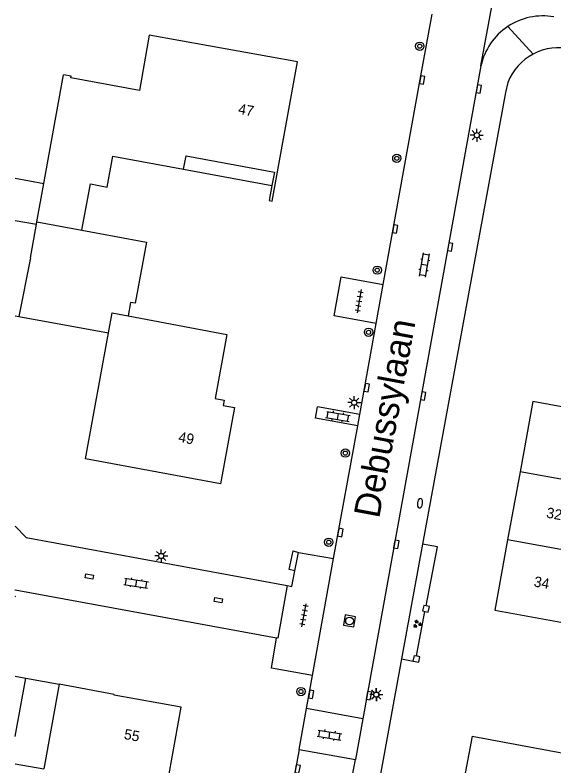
# Model space of a CAD drawing. Extents: x 132999 to 136000, y 398499 to 400501.
# Drawn here: x 133000 to 133051.9, y 399202.1 to 399274.4 of the extents above; entities that cross this region are included whole.
import ezdxf

# ---------------------------------------------------------------- set-up
doc = ezdxf.new("R2010")
doc.units = 0
for name, color, linetype in [('gg-afsc-hekwerk', 7, 'Continuous'), ('gg-afsc-muur', 7, 'Continuous'), ('gg-anno-huisnummerreeks BGT', 7, 'Continuous'), ('gg-anno-openbare ruimte label', 7, 'Continuous'), ('gg-bbg-bijgebouw', 7, 'Continuous'), ('gg-bbg-gedigitaliseerde bebouwing', 7, 'Continuous'), ('gg-bbg-gedigitaliseerde bijgebouw', 7, 'Continuous'), ('gg-bbg-hoofdgebouw', 7, 'Continuous'), ('gg-bbg-luifel en loopbrug', 7, 'Continuous'), ('gg-bbg-tussenscheiding', 7, 'Continuous'), ('gg-knt-verharding', 7, 'Continuous'), ('gt-grn-groengrens', 7, 'Continuous'), ('gt-grn-vlakafsluiter', 7, 'Continuous'), ('gt-grn-weggrens', 7, 'Continuous'), ('gt-symb-boom', 7, 'Continuous'), ('gt-symb-brandkraan', 7, 'Continuous'), ('gt-symb-groenvak', 7, 'Continuous'), ('gt-symb-klinker verharding', 7, 'Continuous'), ('gt-symb-kolk', 7, 'Continuous'), ('gt-symb-kolk center center', 7, 'Continuous'), ('gt-symb-lichtmast', 7, 'Continuous'), ('gt-symb-rioolschacht', 7, 'Continuous'), ('gt-symb-tegel verharding', 7, 'Continuous')]:
    doc.layers.add(name, color=color, linetype=linetype)

# ---------------------------------------------------------------- blocks, each defined once
blk = doc.blocks.new('gt0-BOOM')
at = {"layer": 'gt-symb-boom'}
for radius in [0.4, 0.2]:
    blk.add_circle((0, 0), radius, dxfattribs=at)
blk = doc.blocks.new('gt0-KOLK')
at = {"layer": 'gt-symb-kolk'}
blk.add_lwpolyline([(0, 0), (0.375, 0), (0.375, 0.4), (-0.375, 0.4), (-0.375, 0), (0, 0)], dxfattribs=at)
blk = doc.blocks.new('gt0-KL1')
at = {"layer": 'gt-symb-klinker verharding'}
for p, q in [((-1.15, 0.3), (1.15, 0.3)), ((-1, -0.3), (-1, 0.3)), ((-0.5, 0.3), (-0.5, 0.45)), ((0, -0.3), (0, 0.3)), ((0.5, 0.3), (0.5, 0.45)), ((1, -0.3), (1, 0.3)), ((-1.15, -0.3), (1.15, -0.3)), ((-0.5, -0.45), (-0.5, -0.3)), ((0.5, -0.45), (0.5, -0.3))]:
    blk.add_line(p, q, dxfattribs=at)
blk = doc.blocks.new('gt0-LMAST')
at = {"layer": 'gt-symb-lichtmast'}
for p, q in [((-0.182, 0.173), (-0.447, 0.438)), ((-0.005, 0.246), (-0.005, 0.621)), ((0.172, 0.173), (0.437, 0.438)), ((-0.255, -0.004), (-0.63, -0.004)), ((-0.182, -0.181), (-0.447, -0.446)), ((-0.005, -0.254), (-0.005, -0.629)), ((0.437, -0.446), (0.172, -0.181)), ((0.245, -0.004), (0.62, -0.004))]:
    blk.add_line(p, q, dxfattribs=at)
blk.add_circle((-0.005, -0.004), 0.25, dxfattribs=at)
blk = doc.blocks.new('gt0-TEG1')
at = {"layer": 'gt-symb-tegel verharding'}
for p, q in [((-1.125, 0), (1.125, 0)), ((-0.9, -0.25), (-0.9, 0.25)), ((-0.45, -0.25), (-0.45, 0.25)), ((0, -0.25), (0, 0.25)), ((0.45, -0.25), (0.45, 0.25)), ((0.9, -0.25), (0.9, 0.25))]:
    blk.add_line(p, q, dxfattribs=at)
blk = doc.blocks.new('gt0-GRVAK')
at = {"layer": 'gt-symb-groenvak'}
for p, q in [((-0.11, 0.189), (-0.228, 0.24)), ((-0.182, 0.153), (0.088, 0.153)), ((-0.091, 0.211), (-0.156, 0.322)), ((-0.047, 0.214), (-0.047, 0.393)), ((-0.004, 0.211), (0.061, 0.322)), ((0.015, 0.189), (0.133, 0.24)), ((0.262, -0.052), (0.197, 0.059)), ((0.305, -0.049), (0.305, 0.13)), ((0.349, -0.052), (0.414, 0.059)), ((-0.245, -0.228), (-0.363, -0.177)), ((-0.318, -0.264), (-0.047, -0.264)), ((-0.226, -0.206), (-0.291, -0.095)), ((-0.183, -0.203), (-0.183, -0.024)), ((-0.139, -0.206), (-0.074, -0.095)), ((-0.12, -0.228), (-0.002, -0.177)), ((0.243, -0.074), (0.125, -0.023)), ((0.17, -0.11), (0.441, -0.11)), ((0.368, -0.074), (0.486, -0.023))]:
    blk.add_line(p, q, dxfattribs=at)
blk = doc.blocks.new('gt0-KOLKCC')
at = {"layer": 'gt-symb-kolk center center'}
blk.add_lwpolyline([(-0.375, 0.2), (0.375, 0.2), (0.375, -0.2), (-0.375, -0.2)], close=True, dxfattribs=at)
blk = doc.blocks.new('gt0-RS')
at = {"layer": 'gt-symb-rioolschacht'}
blk.add_lwpolyline([(-0.5, -0.5), (0.5, -0.5), (0.5, 0.5), (-0.5, 0.5)], close=True, dxfattribs=at)
blk.add_circle((0, 0), 0.375, dxfattribs=at)
blk = doc.blocks.new('gt0-BR')
at = {"layer": 'gt-symb-brandkraan'}
for centre, radius, start, end in [((-0.244, 0), 0.206, 107.56694, 252.43307), ((0.599, -2.664), 3, 106.89205, 107.56694), ((0, -0.691), 0.938, 73.10799, 106.89205), ((-0.599, -2.664), 3, 72.43309, 73.10799), ((0.244, 0), 0.206, 287.56695, 72.43309), ((0.599, 2.664), 3, 252.43307, 253.10797), ((0, 0.691), 0.938, 253.10797, 286.89206), ((-0.599, 2.664), 3, 286.89206, 287.56695)]:
    blk.add_arc(centre, radius, start, end, dxfattribs=at)

msp = doc.modelspace()

# ---------------------------------------------------------------- linework, layer by layer
at = {"layer": 'gg-afsc-hekwerk'}
for p, q in [((133039.613, 399217.503), (133040.715, 399223.187)), ((133038.682, 399212.688), (133039.474, 399216.981))]:
    msp.add_line(p, q, dxfattribs=at)
at = {"layer": 'gg-afsc-muur'}
msp.add_line((133000, 399218.427), (133000.075, 399218.433), dxfattribs=at)
for points in [[(133039.613, 399217.503), (133039.385, 399217.553), (133039.27, 399217.026), (133039.474, 399216.981)], [(133039.474, 399216.981), (133039.807, 399216.909), (133039.922, 399217.436), (133039.613, 399217.503)], [(133038.366, 399212.196), (133038.477, 399212.731), (133038.682, 399212.688)], [(133038.366, 399212.196), (133038.905, 399212.084), (133039.015, 399212.619), (133038.682, 399212.688)]]:
    msp.add_lwpolyline(points, dxfattribs=at)
at = {"layer": 'gg-bbg-bijgebouw'}
msp.add_line((133000, 399210.74), (133001.031, 399210.553), dxfattribs=at)
msp.add_lwpolyline([(133006.437, 399253.701), (133012.665, 399252.547), (133011.567, 399246.65), (133011.135, 399246.732), (133010.889, 399245.435)], dxfattribs=at)
at = {"layer": 'gg-bbg-gedigitaliseerde bebouwing'}
for p, q in [((133002.772, 399258.185), (133004.66, 399268.64)), ((133046.23, 399217.1), (133057.851, 399214.977)), ((133004.255, 399209.97), (133002.768, 399201.804))]:
    msp.add_line(p, q, dxfattribs=at)
for points in [[(133019.79, 399229.27), (133006.807, 399231.675), (133009.021, 399243.798)], [(133056.902, 399228.924), (133057.53, 399232.363), (133060.826, 399231.761), (133061.433, 399235.083), (133049.9, 399237.19)], [(133044.04, 399204.97), (133055.613, 399202.822), (133055.027, 399199.663), (133051.635, 399200.292), (133050.967, 399196.691)]]:
    msp.add_lwpolyline(points, dxfattribs=at)
at = {"layer": 'gg-bbg-gedigitaliseerde bijgebouw'}
for p, q in [((133000, 399258.684), (133002.772, 399258.185)), ((133002.063, 399254.255), (133002.103, 399254.477)), ((133000.36, 399245.38), (133009.021, 399243.798)), ((133000, 399204.927), (133001.031, 399210.553))]:
    msp.add_line(p, q, dxfattribs=at)
at = {"layer": 'gg-bbg-hoofdgebouw'}
for p, q in [((133000, 399245.446), (133000.36, 399245.38)), ((133049.9, 399237.19), (133048.665, 399230.429)), ((133048.665, 399230.429), (133047.465, 399223.86)), ((133047.465, 399223.86), (133046.23, 399217.1)), ((133044.04, 399204.97), (133042.785, 399198.21))]:
    msp.add_line(p, q, dxfattribs=at)
for points in [[(133024.759, 399257.975), (133024.49, 399256.53), (133024.76, 399256.48), (133027.22, 399269.88), (133012.94, 399272.46), (133011.98, 399267.15), (133005.39, 399268.34), (133005.42, 399268.51), (133004.66, 399268.64)], [(133006.437, 399253.701), (133007.258, 399258.134), (133008.886, 399257.833), (133009.439, 399260.814), (133016.246, 399259.553)], [(133016.246, 399259.553), (133016.488, 399260.858), (133025.001, 399259.28), (133024.759, 399257.975)], [(133010.889, 399245.435), (133020.42, 399243.63), (133019.28, 399237.48), (133020.151, 399237.32), (133020.05, 399236.82), (133021.16, 399236.61), (133019.79, 399229.27)], [(133014.296, 399198.373), (133014.354, 399198.658), (133015.086, 399198.506), (133015.134, 399198.758), (133014.647, 399198.846), (133015.044, 399201.059), (133015.539, 399200.97), (133015.583, 399201.212), (133014.837, 399201.349), (133016.01, 399207.757), (133009.549, 399208.919), (133009.56, 399208.978), (133004.255, 399209.97)]]:
    msp.add_lwpolyline(points, dxfattribs=at)
at = {"layer": 'gg-bbg-luifel en loopbrug'}
for p, q in [((133016.246, 399259.553), (133024.759, 399257.975)), ((133001.031, 399210.553), (133004.255, 399209.97)), ((133000, 399202.308), (133002.768, 399201.804))]:
    msp.add_line(p, q, dxfattribs=at)
at = {"layer": 'gg-bbg-tussenscheiding'}
for p, q in [((133002.103, 399254.477), (133002.772, 399258.185)), ((133000, 399254.626), (133002.063, 399254.255)), ((133002.103, 399254.477), (133006.437, 399253.701)), ((133001.478, 399251.015), (133002.063, 399254.255)), ((133001.478, 399251.015), (133000.36, 399245.38)), ((133056.902, 399228.924), (133048.665, 399230.429)), ((133055.786, 399222.34), (133047.465, 399223.86))]:
    msp.add_line(p, q, dxfattribs=at)
msp.add_lwpolyline([(133009.021, 399243.798), (133009.376, 399245.715), (133010.889, 399245.435)], dxfattribs=at)
at = {"layer": 'gg-knt-verharding'}
for p, q in [((133044.894, 399269.526), (133033.496, 399206.625)), ((133034.79, 399244.7), (133035.46, 399248.442)), ((133033.213, 399235.938), (133034.79, 399244.7)), ((133033.213, 399235.938), (133029.137, 399236.679)), ((133033.015, 399234.848), (133028.938, 399235.589)), ((133033.015, 399234.848), (133033.213, 399235.938)), ((133030.695, 399222.088), (133033.015, 399234.848)), ((133039.273, 399223.451), (133037.247, 399212.401)), ((133026.971, 399220.888), (133027.306, 399222.662)), ((133027.306, 399222.662), (133030.695, 399222.088)), ((133028.667, 399210.813), (133030.695, 399222.088)), ((133037.247, 399212.401), (133038.366, 399212.196)), ((133028.089, 399207.625), (133028.667, 399210.813)), ((133027.369, 399203.685), (133028.089, 399207.625)), ((133033.496, 399206.625), (133028.089, 399207.625)), ((133033.496, 399206.625), (133032.789, 399202.712)), ((133027.369, 399203.685), (133024.038, 399185.368)), ((133027.369, 399203.685), (133032.789, 399202.712)), ((133030.566, 399190.453), (133032.789, 399202.712))]:
    msp.add_line(p, q, dxfattribs=at)
for points in [[(133035.46, 399248.442), (133039.032, 399268.187), (133040.196, 399274.487)], [(133047.489, 399267.908), (133047.247, 399266.95), (133039.273, 399223.451)], [(133034.79, 399244.7), (133030.74, 399245.441), (133031.424, 399249.18), (133035.46, 399248.442)], [(133000, 399225.191), (133001.084, 399224.081), (133026.232, 399219.457)], [(133026.232, 399219.457), (133026.685, 399219.37), (133026.971, 399220.888)], [(133000, 399219.023), (133000.004, 399219.042), (133025.202, 399214.432)], [(133026.232, 399219.457), (133025.318, 399214.411), (133025.202, 399214.432)], [(133028.667, 399210.813), (133024.7, 399211.511), (133025.202, 399214.432)], [(133037.247, 399212.401), (133033.537, 399192.164), (133033.291, 399190.264)]]:
    msp.add_lwpolyline(points, dxfattribs=at)
for centre, radius, start, end in [((133050.861, 399268.211), 6.109, 79.93571, 123.75876), ((133050.859, 399268.211), 6.108, 123.74147, 167.56772), ((133052.393, 399265.998), 5.26, 76.95214, 117.83942), ((133052.391, 399265.994), 5.262, 117.79297, 158.67064)]:
    msp.add_arc(centre, radius, start, end, dxfattribs=at)
at = {"layer": 'gt-grn-groengrens'}
msp.add_line((133040.715, 399223.187), (133039.273, 399223.451), dxfattribs=at)
msp.add_lwpolyline([(133026.971, 399220.888), (133026.424, 399221.014), (133026.802, 399222.8), (133027.306, 399222.662)], dxfattribs=at)
at = {"layer": 'gt-grn-vlakafsluiter'}
msp.add_line((133028.938, 399235.589), (133029.137, 399236.679), dxfattribs=at)
at = {"layer": 'gt-grn-weggrens'}
for p, q in [((133044.894, 399269.526), (133048.092, 399287.013)), ((133049.937, 399270.649), (133047.466, 399273.29))]:
    msp.add_line(p, q, dxfattribs=at)

# ---------------------------------------------------------------- block references
at = {"layer": 'gt-symb-boom'}
for p in [(133038.999, 399271.403), (133036.786, 399260.609), (133034.896, 399249.836), (133034.062, 399243.856), (133031.821, 399232.22), (133030.229, 399223.638), (133027.546, 399209.259)]:
    msp.add_blockref('gt0-BOOM', p, dxfattribs=at)
at = {"layer": 'gt-symb-brandkraan', "rotation": -98.17803332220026}
msp.add_blockref('gt0-BR', (133039.016, 399227.389), dxfattribs=at)
at = {"layer": 'gt-symb-groenvak'}
msp.add_blockref('gt0-GRVAK', (133038.747, 399215.768), dxfattribs=at)
at = {"layer": 'gt-symb-klinker verharding'}
for p, rotation in [((133039.449, 399250.33), 80.38697413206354), ((133031.112, 399235.748), -9.613025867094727), ((133011.679, 399219.694), -9.029198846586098), ((133030.3, 399205.071), -9.029198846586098)]:
    msp.add_blockref('gt0-KL1', p, dxfattribs=dict(at, rotation=rotation))
at = {"layer": 'gt-symb-kolk'}
for p, rotation in [((133039.032, 399268.187), -100.28752391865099), ((133044.497, 399267.32), -100.1973024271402), ((133036.425, 399253.827), -100.15616344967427), ((133041.737, 399252.098), -100.27958378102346), ((133033.69, 399238.561), -100.3207260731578), ((133039.136, 399237.745), -100.27164324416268), ((133031.149, 399224.611), -100.1973024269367), ((133036.544, 399223.47), -100.29546365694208), ((133028.344, 399209.02), -100.3618693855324), ((133033.905, 399208.888), -100.26370230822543), ((133027.032, 399201.844), -100.26370230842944)]:
    msp.add_blockref('gt0-KOLK', p, dxfattribs=dict(at, rotation=rotation))
at = {"layer": 'gt-symb-kolk center center'}
for p, rotation in [((133007.156, 399220.341), -10.173474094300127), ((133019.592, 399218.056), -10.173474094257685)]:
    msp.add_blockref('gt0-KOLKCC', p, dxfattribs=dict(at, rotation=rotation))
at = {"layer": 'gt-symb-lichtmast'}
for p in [(133044.489, 399262.832), (133032.684, 399237.082), (133014.093, 399222.32), (133034.801, 399208.971), (133034.818, 399208.97)]:
    msp.add_blockref('gt0-LMAST', p, dxfattribs=at)
at = {"layer": 'gt-symb-rioolschacht', "rotation": -99.38670264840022}
msp.add_blockref('gt0-RS', (133032.233, 399216.058), dxfattribs=at)
at = {"layer": 'gt-symb-tegel verharding'}
for p, rotation in [((133033.153, 399246.853), -99.32106070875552), ((133027.844, 399216.609), 79.80279442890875)]:
    msp.add_blockref('gt0-TEG1', p, dxfattribs=dict(at, rotation=rotation))

# ---------------------------------------------------------------- texts
at = {"layer": 'gg-anno-huisnummerreeks BGT'}
for s, rotation, p in [('47', 349.6, (133021.45, 399264.905)), ('49', 349.5, (133015.685, 399233.313)), ('32', 349.6, (133051.137, 399226.023)), ('34', 349.6, (133049.925, 399219.391)), ('55', 349.6, (133010.443, 399204.698))]:
    msp.add_text(s, height=1, rotation=rotation, dxfattribs=at).set_placement(p)
at = {"layer": 'gg-anno-openbare ruimte label'}
msp.add_text('Debussylaan', height=2.5, rotation=79.5, dxfattribs=at).set_placement((133035.078, 399225.859))

doc.saveas('drawing.dxf')
